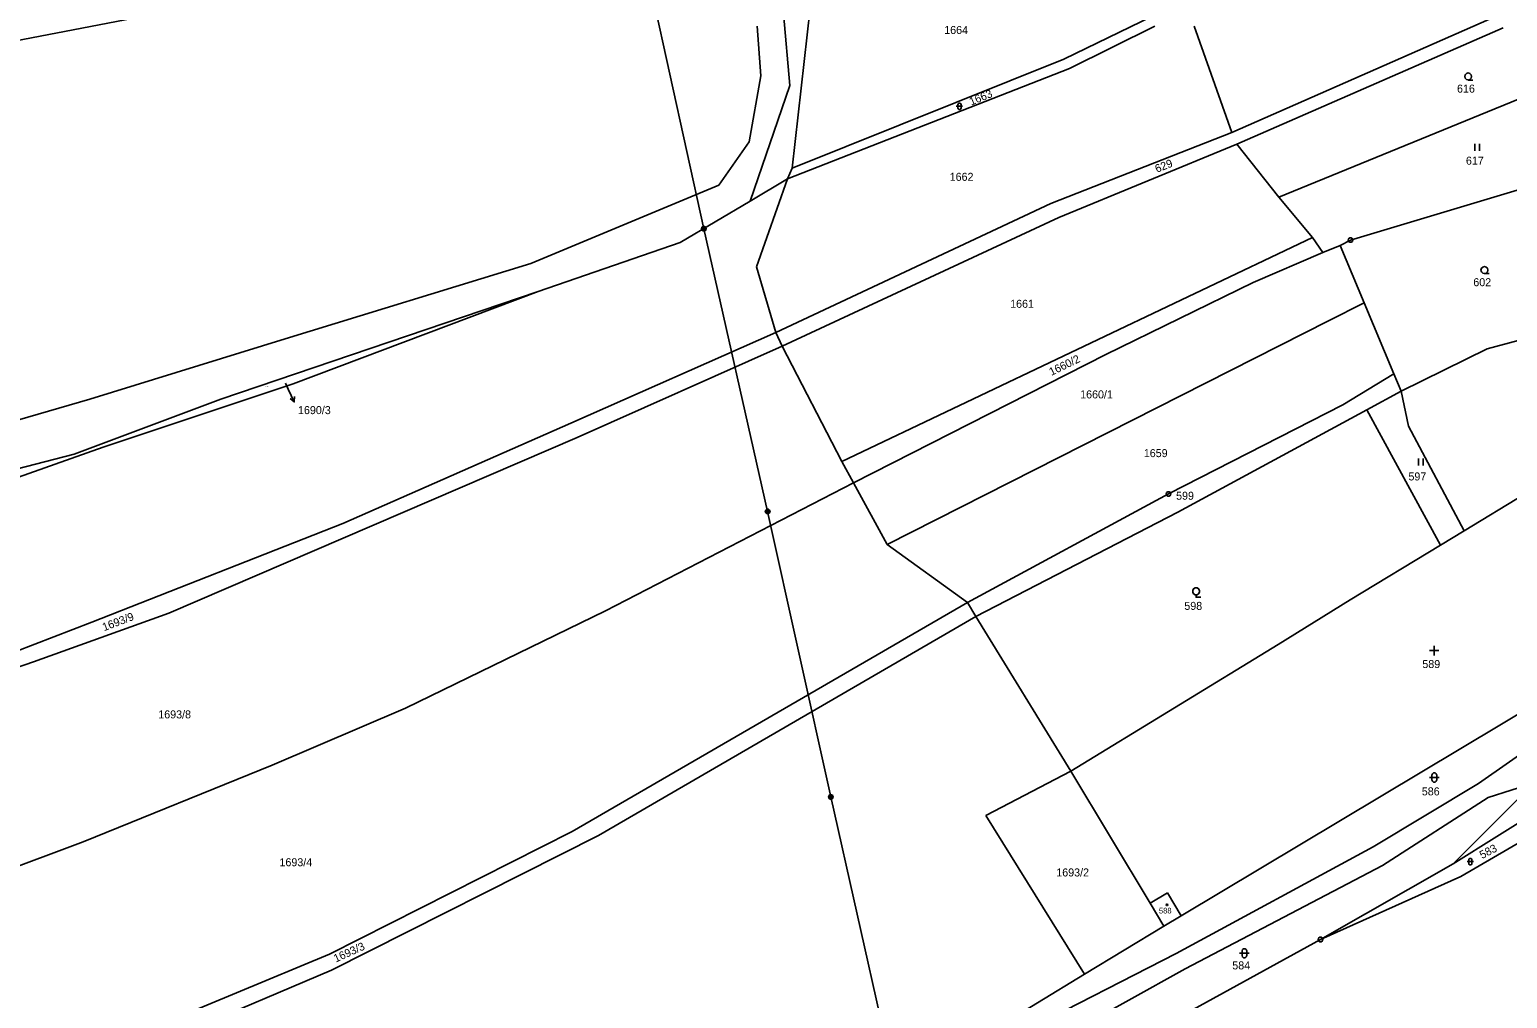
# Model space of a CAD drawing. Extents: x -609861 to -605046, y -1120287 to -1116307.
# Drawn here: x -607817.8 to -607503.9, y -1119718.8 to -1119513.1 of the extents above; entities that cross this region are included whole.
import ezdxf

# ---------------------------------------------------------------- set-up
doc = ezdxf.new("R2010")
doc.units = 0
for name, color, linetype in [('Vrstva 1', 7, 'Continuous'), ('Vrstva 2', 7, 'Continuous'), ('Vrstva 3', 7, 'Continuous'), ('Vrstva 5', 7, 'Continuous'), ('Vrstva 6', 7, 'Continuous'), ('Vrstva 7', 7, 'Continuous'), ('Vrstva 8', 7, 'Continuous')]:
    doc.layers.add(name, color=color, linetype=linetype)

msp = doc.modelspace()

# ---------------------------------------------------------------- linework, layer by layer
at = {"layer": 'Vrstva 1'}
for p, q in [((-607754.71, -1119502.76), (-607825.32, -1119516.35)), ((-607439.98, -1119502.64), (-607552.49, -1119548.67)), ((-607657.66, -1119509.69), (-607656.37, -1119524.99)), ((-607655.83, -1119542.55), (-607652.04, -1119508.57)), ((-607598.17, -1119519.35), (-607579.33, -1119510.25)), ((-607505.99, -1119510.07), (-607562.44, -1119534.97)), ((-607663.29, -1119512.34), (-607662.48, -1119522.89)), ((-607596.96, -1119521.36), (-607578.82, -1119512.39)), ((-607562.44, -1119534.97), (-607570.44, -1119512.39)), ((-607561.4, -1119537.44), (-607504.84, -1119512.7)), ((-607655.83, -1119542.55), (-607598.17, -1119519.35)), ((-607662.48, -1119522.89), (-607664.96, -1119536.93)), ((-607656.82, -1119544.79), (-607596.96, -1119521.36)), ((-607656.37, -1119524.99), (-607664.8, -1119549.53)), ((-607600.91, -1119550.05), (-607562.44, -1119534.97)), ((-607664.96, -1119536.93), (-607671.44, -1119546.13)), ((-607561.4, -1119537.44), (-607599.22, -1119553)), ((-607552.49, -1119548.67), (-607561.4, -1119537.44)), ((-607656.82, -1119544.79), (-607664.8, -1119549.53)), ((-607663.42, -1119563.5), (-607656.82, -1119544.79)), ((-607656.82, -1119544.79), (-607655.83, -1119542.55)), ((-607537.25, -1119557.8), (-607488.55, -1119543.17)), ((-607671.44, -1119546.13), (-607711.33, -1119562.79)), ((-607664.8, -1119549.53), (-607679.63, -1119558.33)), ((-607659.35, -1119577.39), (-607600.91, -1119550.05)), ((-607545.34, -1119557.23), (-607552.49, -1119548.67)), ((-607599.22, -1119553), (-607657.96, -1119580.35)), ((-607645.27, -1119604.78), (-607545.34, -1119557.23)), ((-607543.16, -1119560.42), (-607545.34, -1119557.23)), ((-607679.63, -1119558.33), (-607709.8, -1119568.7)), ((-607557.91, -1119566.79), (-607543.16, -1119560.42)), ((-607539.47, -1119558.97), (-607543.16, -1119560.42)), ((-607539.47, -1119558.97), (-607537.25, -1119557.8)), ((-607534.38, -1119571.12), (-607539.47, -1119558.97)), ((-607711.33, -1119562.79), (-607763.55, -1119578.73)), ((-607659.35, -1119577.39), (-607663.42, -1119563.5)), ((-607589.24, -1119582.09), (-607557.91, -1119566.79)), ((-607709.8, -1119568.7), (-607777.22, -1119591.54)), ((-607709.8, -1119568.7), (-607761.82, -1119588.34)), ((-607541.91, -1119574.94), (-607534.38, -1119571.12)), ((-607528.05, -1119586.21), (-607534.38, -1119571.12)), ((-607478.72, -1119573.02), (-607508.25, -1119580.86)), ((-607635.68, -1119622.46), (-607541.91, -1119574.94)), ((-607763.55, -1119578.73), (-607805.01, -1119591.59)), ((-607659.35, -1119577.39), (-607702.83, -1119596.68)), ((-607657.96, -1119580.35), (-607659.35, -1119577.39)), ((-607701.52, -1119599.7), (-607657.96, -1119580.35)), ((-607645.27, -1119604.78), (-607657.96, -1119580.35)), ((-607642.81, -1119609.32), (-607589.24, -1119582.09)), ((-607508.25, -1119580.86), (-607526.5, -1119589.9)), ((-607761.82, -1119588.34), (-607802.2, -1119601.76)), ((-607538.87, -1119592.79), (-607528.05, -1119586.21)), ((-607526.5, -1119589.9), (-607528.05, -1119586.21)), ((-607805.01, -1119591.59), (-607835.7, -1119600.49)), ((-607777.22, -1119591.54), (-607808.34, -1119603.26)), ((-607533.8, -1119593.86), (-607526.5, -1119589.9)), ((-607524.93, -1119597.32), (-607526.5, -1119589.9)), ((-607575.93, -1119611.7), (-607538.87, -1119592.79)), ((-607573.91, -1119615.6), (-607533.8, -1119593.86)), ((-607518.18, -1119622.58), (-607533.8, -1119593.86)), ((-607702.83, -1119596.68), (-607751.32, -1119617.98)), ((-607513.13, -1119619.52), (-607524.93, -1119597.32)), ((-607788.24, -1119637.05), (-607701.52, -1119599.7)), ((-607802.2, -1119601.76), (-607841.08, -1119615.55)), ((-607808.34, -1119603.26), (-607828.52, -1119608.43)), ((-607642.81, -1119609.32), (-607645.27, -1119604.78)), ((-607695.49, -1119636.53), (-607642.81, -1119609.32)), ((-607635.68, -1119622.46), (-607642.81, -1119609.32)), ((-607618.61, -1119634.72), (-607575.93, -1119611.7)), ((-607513.13, -1119619.52), (-607500.3, -1119611.75)), ((-607616.81, -1119637.73), (-607573.91, -1119615.6)), ((-607751.32, -1119617.98), (-607804.59, -1119638.91)), ((-607518.18, -1119622.58), (-607513.13, -1119619.52)), ((-607618.61, -1119634.72), (-607635.68, -1119622.46)), ((-607537.33, -1119634.19), (-607518.18, -1119622.58)), ((-607702.57, -1119683.41), (-607618.61, -1119634.72)), ((-607616.81, -1119637.73), (-607618.61, -1119634.72)), ((-607552.63, -1119643.68), (-607537.33, -1119634.19)), ((-607804.59, -1119638.91), (-607829.81, -1119648.61)), ((-607817, -1119647.38), (-607788.24, -1119637.05)), ((-607737.99, -1119657.19), (-607695.49, -1119636.53)), ((-607616.81, -1119637.73), (-607696.99, -1119684.21)), ((-607596.66, -1119670.55), (-607616.81, -1119637.73)), ((-607510.08, -1119673.18), (-607465.16, -1119641.79)), ((-607596.66, -1119670.55), (-607552.63, -1119643.68)), ((-607867.22, -1119664.66), (-607817, -1119647.38)), ((-607573.26, -1119701.32), (-607495.8, -1119654.95)), ((-607766.32, -1119669.31), (-607737.99, -1119657.19)), ((-607806.46, -1119685.6), (-607766.32, -1119669.31)), ((-607596.66, -1119670.55), (-607614.7, -1119679.95)), ((-607579.85, -1119698.57), (-607596.66, -1119670.55)), ((-607532.44, -1119686.6), (-607510.08, -1119673.18)), ((-607515.48, -1119690.23), (-607498.26, -1119673.07)), ((-607508.01, -1119676.15), (-607498.26, -1119673.07)), ((-607530.49, -1119690.57), (-607508.01, -1119676.15)), ((-607614.7, -1119679.95), (-607593.76, -1119713.69)), ((-607495.38, -1119677.62), (-607515.48, -1119690.23)), ((-607491.68, -1119679.98), (-607513.82, -1119692.92)), ((-607887.25, -1119715.72), (-607806.46, -1119685.6)), ((-607754.09, -1119709.44), (-607702.57, -1119683.41)), ((-607696.99, -1119684.21), (-607753.66, -1119712.81)), ((-607574.26, -1119709.3), (-607532.44, -1119686.6)), ((-607572.37, -1119712.55), (-607530.49, -1119690.57)), ((-607543.62, -1119706.32), (-607515.48, -1119690.23)), ((-607513.82, -1119692.92), (-607543.62, -1119706.32)), ((-607579.85, -1119698.57), (-607576.17, -1119696.4)), ((-607576.94, -1119703.49), (-607579.85, -1119698.57)), ((-607576.17, -1119696.4), (-607573.26, -1119701.32)), ((-607576.94, -1119703.49), (-607573.26, -1119701.32)), ((-607593.76, -1119713.69), (-607576.94, -1119703.49)), ((-607543.62, -1119706.32), (-607572.08, -1119721.93)), ((-607802.16, -1119729.34), (-607754.09, -1119709.44)), ((-607650.79, -1119748.3), (-607574.26, -1119709.3)), ((-607753.66, -1119712.81), (-607800.02, -1119732.46)), ((-607650.79, -1119748.3), (-607593.76, -1119713.69)), ((-607572.37, -1119712.55), (-607647.51, -1119754.21))]:
    msp.add_line(p, q, dxfattribs=at)
at = {"layer": 'Vrstva 3'}
for p, q in [((-607510.88, -1119537.37), (-607510.88, -1119538.87)), ((-607509.88, -1119538.87), (-607509.88, -1119537.37)), ((-607522.81, -1119604.18), (-607522.81, -1119605.68)), ((-607521.81, -1119605.68), (-607521.81, -1119604.18)), ((-607520.52, -1119644.97), (-607518.52, -1119644.97)), ((-607519.52, -1119645.97), (-607519.52, -1119643.97))]:
    msp.add_line(p, q, dxfattribs=at)
for points in [[(-607512.27, -1119523.78), (-607512.65, -1119523.68), (-607512.92, -1119523.41), (-607513.02, -1119523.04), (-607512.92, -1119522.67), (-607512.65, -1119522.4), (-607512.28, -1119522.3), (-607511.91, -1119522.4), (-607511.64, -1119522.67), (-607511.54, -1119523.05), (-607511.64, -1119523.43), (-607511.91, -1119523.7), (-607512.29, -1119523.8), (-607511.29, -1119523.8)], [(-607621.05, -1119529.39), (-607620.161, -1119529.39), (-607619.65, -1119529.39)], [(-607508.81, -1119564.89), (-607509.19, -1119564.79), (-607509.46, -1119564.52), (-607509.56, -1119564.15), (-607509.46, -1119563.78), (-607509.19, -1119563.51), (-607508.82, -1119563.41), (-607508.45, -1119563.51), (-607508.18, -1119563.78), (-607508.08, -1119564.16), (-607508.18, -1119564.54), (-607508.45, -1119564.81), (-607508.83, -1119564.91), (-607507.83, -1119564.91)], [(-607570.07, -1119633.09), (-607570.26, -1119633.09), (-607570.6, -1119632.9), (-607570.79, -1119632.56), (-607570.79, -1119632.17), (-607570.6, -1119631.83), (-607570.26, -1119631.64), (-607569.87, -1119631.64), (-607569.53, -1119631.83), (-607569.34, -1119632.17), (-607569.34, -1119632.56), (-607569.53, -1119632.9), (-607569.87, -1119633.09), (-607570.06, -1119633.09), (-607570.06, -1119633.62), (-607569.06, -1119633.62)], [(-607520.46, -1119671.91), (-607519.19, -1119671.91), (-607518.46, -1119671.91)], [(-607512.52, -1119689.77), (-607511.631, -1119689.77), (-607511.12, -1119689.77)], [(-607560.81, -1119709.23), (-607559.54, -1119709.23), (-607558.81, -1119709.23)]]:
    msp.add_lwpolyline(points, dxfattribs=at)
for points in [[(-607620.7, -1119529.04), (-607620.63, -1119528.837), (-607620.455, -1119528.711), (-607620.238, -1119528.711), (-607620.063, -1119528.837), (-607619.993, -1119529.04), (-607619.993, -1119529.74), (-607620.063, -1119529.943), (-607620.238, -1119530.069), (-607620.455, -1119530.069), (-607620.63, -1119529.943), (-607620.7, -1119529.74)], [(-607519.96, -1119671.41), (-607519.86, -1119671.12), (-607519.61, -1119670.94), (-607519.3, -1119670.94), (-607519.05, -1119671.12), (-607518.95, -1119671.41), (-607518.95, -1119672.41), (-607519.05, -1119672.7), (-607519.3, -1119672.88), (-607519.61, -1119672.88), (-607519.86, -1119672.7), (-607519.96, -1119672.41)], [(-607512.17, -1119689.42), (-607512.1, -1119689.217), (-607511.925, -1119689.091), (-607511.708, -1119689.091), (-607511.533, -1119689.217), (-607511.463, -1119689.42), (-607511.463, -1119690.12), (-607511.533, -1119690.323), (-607511.708, -1119690.449), (-607511.925, -1119690.449), (-607512.1, -1119690.323), (-607512.17, -1119690.12)], [(-607560.31, -1119708.73), (-607560.21, -1119708.44), (-607559.96, -1119708.26), (-607559.65, -1119708.26), (-607559.4, -1119708.44), (-607559.3, -1119708.73), (-607559.3, -1119709.73), (-607559.4, -1119710.02), (-607559.65, -1119710.2), (-607559.96, -1119710.2), (-607560.21, -1119710.02), (-607560.31, -1119709.73)]]:
    msp.add_lwpolyline(points, close=True, dxfattribs=at)
at = {"layer": 'Vrstva 5'}
msp.add_lwpolyline([(-607576.16, -1119698.79), (-607576.07, -1119698.94), (-607576.16, -1119699.09), (-607576.34, -1119699.09), (-607576.43, -1119698.94), (-607576.34, -1119698.79)], close=True, dxfattribs=at)
at = {"layer": 'Vrstva 6'}
for p, q in [((-607689.72, -1119486.78), (-607674.61, -1119555.38)), ((-607674.61, -1119555.38), (-607661.06, -1119615.41)), ((-607661.06, -1119615.41), (-607647.64, -1119676.05)), ((-607647.64, -1119676.05), (-607634.82, -1119732.96))]:
    msp.add_line(p, q, dxfattribs=at)
for points in [[(-607674.76, -1119554.9), (-607674.45, -1119554.9), (-607674.2, -1119555.08), (-607674.1, -1119555.37), (-607674.2, -1119555.66), (-607674.45, -1119555.84), (-607674.76, -1119555.84), (-607675.01, -1119555.66), (-607675.11, -1119555.37), (-607675.01, -1119555.08), (-607674.76, -1119554.9), (-607674.73, -1119554.94), (-607674.49, -1119554.94), (-607674.33, -1119555.02), (-607674.89, -1119555.02), (-607674.97, -1119555.1), (-607674.25, -1119555.1), (-607674.25, -1119555.18), (-607674.97, -1119555.18), (-607675.01, -1119555.26), (-607674.21, -1119555.26), (-607674.17, -1119555.34), (-607675.05, -1119555.34), (-607675.05, -1119555.42), (-607674.17, -1119555.42), (-607674.2, -1119555.5), (-607675.01, -1119555.5), (-607675, -1119555.58), (-607674.19, -1119555.58), (-607674.24, -1119555.66), (-607674.96, -1119555.66), (-607674.88, -1119555.74), (-607674.32, -1119555.74), (-607674.43, -1119555.82), (-607674.77, -1119555.82)], [(-607661.21, -1119614.93), (-607660.9, -1119614.93), (-607660.65, -1119615.11), (-607660.55, -1119615.4), (-607660.65, -1119615.69), (-607660.9, -1119615.87), (-607661.21, -1119615.87), (-607661.46, -1119615.69), (-607661.56, -1119615.4), (-607661.46, -1119615.11), (-607661.21, -1119614.93), (-607661.18, -1119614.97), (-607660.94, -1119614.97), (-607660.78, -1119615.05), (-607661.34, -1119615.05), (-607661.42, -1119615.13), (-607660.7, -1119615.13), (-607660.7, -1119615.21), (-607661.42, -1119615.21), (-607661.46, -1119615.29), (-607660.66, -1119615.29), (-607660.62, -1119615.37), (-607661.5, -1119615.37), (-607661.5, -1119615.45), (-607660.62, -1119615.45), (-607660.65, -1119615.53), (-607661.46, -1119615.53), (-607661.45, -1119615.61), (-607660.64, -1119615.61), (-607660.69, -1119615.69), (-607661.41, -1119615.69), (-607661.33, -1119615.77), (-607660.77, -1119615.77), (-607660.88, -1119615.85), (-607661.22, -1119615.85)], [(-607647.79, -1119675.57), (-607647.48, -1119675.57), (-607647.23, -1119675.75), (-607647.13, -1119676.04), (-607647.23, -1119676.33), (-607647.48, -1119676.51), (-607647.79, -1119676.51), (-607648.04, -1119676.33), (-607648.14, -1119676.04), (-607648.04, -1119675.75), (-607647.79, -1119675.57), (-607647.76, -1119675.61), (-607647.52, -1119675.61), (-607647.36, -1119675.69), (-607647.92, -1119675.69), (-607648, -1119675.77), (-607647.28, -1119675.77), (-607647.28, -1119675.85), (-607648, -1119675.85), (-607648.04, -1119675.93), (-607647.24, -1119675.93), (-607647.2, -1119676.01), (-607648.08, -1119676.01), (-607648.08, -1119676.09), (-607647.2, -1119676.09), (-607647.23, -1119676.17), (-607648.04, -1119676.17), (-607648.03, -1119676.25), (-607647.22, -1119676.25), (-607647.27, -1119676.33), (-607647.99, -1119676.33), (-607647.91, -1119676.41), (-607647.35, -1119676.41), (-607647.46, -1119676.49), (-607647.8, -1119676.49)]]:
    msp.add_lwpolyline(points, dxfattribs=at)
at = {"layer": 'Vrstva 7'}
for p in [(-607763.46, -1119588.17), (-607761.62, -1119592.143)]:
    msp.add_line(p, (-607762.88, -1119589.42), dxfattribs=at)
msp.add_lwpolyline([(-607761.586, -1119591.025), (-607761.62, -1119592.143), (-607762.494, -1119591.445)], dxfattribs=at)
at = {"layer": 'Vrstva 8'}
for p, q in [((-607537.37, -1119557.8), (-607537.13, -1119557.8)), ((-607576.05, -1119611.7), (-607575.81, -1119611.7)), ((-607543.74, -1119706.32), (-607543.5, -1119706.32))]:
    msp.add_line(p, q, dxfattribs=at)
for points in [[(-607537.1, -1119557.32), (-607536.85, -1119557.5), (-607536.75, -1119557.79), (-607536.85, -1119558.08), (-607537.1, -1119558.26), (-607537.41, -1119558.26), (-607537.66, -1119558.08), (-607537.76, -1119557.79), (-607537.66, -1119557.5), (-607537.41, -1119557.32)], [(-607575.78, -1119611.22), (-607575.53, -1119611.4), (-607575.43, -1119611.69), (-607575.53, -1119611.98), (-607575.78, -1119612.16), (-607576.09, -1119612.16), (-607576.34, -1119611.98), (-607576.44, -1119611.69), (-607576.34, -1119611.4), (-607576.09, -1119611.22)], [(-607543.47, -1119705.84), (-607543.22, -1119706.02), (-607543.12, -1119706.31), (-607543.22, -1119706.6), (-607543.47, -1119706.78), (-607543.78, -1119706.78), (-607544.03, -1119706.6), (-607544.13, -1119706.31), (-607544.03, -1119706.02), (-607543.78, -1119705.84)]]:
    msp.add_lwpolyline(points, close=True, dxfattribs=at)

# ---------------------------------------------------------------- texts
at = {"layer": 'Vrstva 2'}
for s, height, p in [('1664', 1.7, (-607623.557, -1119514.03)), ('616', 1.7, (-607514.643, -1119526.48)), ('617', 1.7, (-607512.753, -1119541.78)), ('1662', 1.7, (-607622.397, -1119545.21)), ('602', 1.7, (-607511.183, -1119567.59)), ('1661', 1.7, (-607609.557, -1119572.17)), ('1690/3', 0.2, (-607767.714, -1119589.02)), ('1660/1', 1.7, (-607594.687, -1119591.41)), ('1659', 1.7, (-607581.167, -1119603.88)), ('597', 1.7, (-607524.963, -1119608.83)), ('599', 1.7, (-607574.313, -1119612.93)), ('598', 1.7, (-607572.563, -1119636.32)), ('589', 1.7, (-607522.013, -1119648.67)), ('1693/8', 1.7, (-607790.487, -1119659.36)), ('586', 1.7, (-607522.123, -1119675.71)), ('1693/4', 1.7, (-607764.747, -1119690.76)), ('1693/2', 1.7, (-607599.757, -1119692.92)), ('588', 1.2, (-607577.952, -1119700.78)), ('584', 1.7, (-607562.373, -1119712.66))]:
    msp.add_text(s, height=height, dxfattribs=at).set_placement(p)
for s, rotation, p in [('1663', 22.51724, (-607617.817, -1119529.25)), ('629', 21.60051, (-607578.388, -1119543.519)), ('1660/2', 26.12688, (-607600.777, -1119586.647)), ('1693/9', 20.68378, (-607801.993, -1119640.851)), ('583', 27.90304, (-607509.31, -1119689.249)), ('1693/3', 24.29341, (-607752.782, -1119711.218))]:
    msp.add_text(s, height=1.7, rotation=rotation, dxfattribs=at).set_placement(p)
at = {"layer": 'Vrstva 7'}
msp.add_text('1690/3', height=1.7, dxfattribs=at).set_placement((-607760.807, -1119594.75))

doc.saveas('drawing.dxf')
